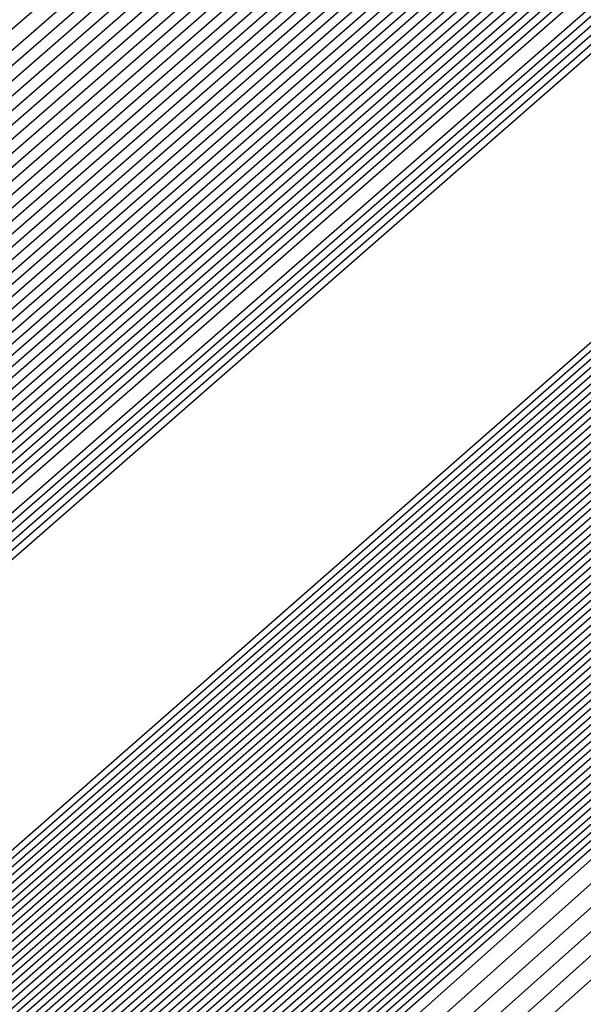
# Model space of a CAD drawing. Extents: x 3249832 to 3255657, y 13789405 to 13793316.
# Tile 879 of 1056: x 3253210.526 to 3253210.5927, y 13791259.3617 to 13791259.4782. Entities that reach past the tile are written whole.
import ezdxf

# ---------------------------------------------------------------- set-up
doc = ezdxf.new("R2010")
doc.units = 0
doc.header["$LTSCALE"] = 100
doc.header["$MEASUREMENT"] = 0
for name, color, linetype in [('GRATIO_03231_CON', 1, 'CONTINUOUS'), ('GRATIO_0323_ICON', 1, 'CONTINUOUS'), ('TARGETS_EAST', 7, 'CONTINUOUS')]:
    doc.layers.add(name, color=color, linetype=linetype)

# ---------------------------------------------------------------- blocks, each defined once
blk = doc.blocks.new('Gratio_032316_contours')
at = {"layer": 'GRATIO_03231_CON', "color": 1, "linetype": 'Continuous', "flags": 128}
for points in [[(3253179.55027, 13791232.39503), (3253186.87441, 13791238.77001), (3253201.4775, 13791251.51898), (3253219.20823, 13791267.00714), (3253234.45763, 13791280.32933), (3253243.00028, 13791287.79153), (3253246.14511, 13791290.5444), (3253246.5846, 13791290.94974), (3253247.02187, 13791291.379), (3253250.20254, 13791294.24212), (3253258.88285, 13791301.95866), (3253274.44262, 13791315.73867), (3253292.7559, 13791331.95413), (3253308.32028, 13791345.76753)], [(3253180.16544, 13791232.93802), (3253187.28488, 13791239.13155), (3253201.72516, 13791251.73678), (3253219.33902, 13791267.12228), (3253234.51314, 13791280.37862), (3253243.01644, 13791287.80647), (3253246.14668, 13791290.54676), (3253246.58389, 13791290.95054), (3253247.01645, 13791291.37639), (3253250.16633, 13791294.21318), (3253258.7639, 13791301.85732), (3253274.17605, 13791315.50724), (3253292.31584, 13791331.56933), (3253307.73285, 13791345.25198)], [(3253180.78061, 13791233.481), (3253187.69534, 13791239.49309), (3253201.97282, 13791251.95458), (3253219.46981, 13791267.23741), (3253234.56866, 13791280.42791), (3253243.03259, 13791287.8214), (3253246.14825, 13791290.54912), (3253246.58317, 13791290.95133), (3253247.01103, 13791291.37378), (3253250.13013, 13791294.18424), (3253258.64495, 13791301.75599), (3253273.90947, 13791315.27582), (3253291.87577, 13791331.18453), (3253307.14542, 13791344.73643)], [(3253181.39578, 13791234.02399), (3253188.1058, 13791239.85463), (3253202.22048, 13791252.17237), (3253219.6006, 13791267.35254), (3253234.62418, 13791280.4772), (3253243.04874, 13791287.83633), (3253246.14982, 13791290.55149), (3253246.58246, 13791290.95213), (3253247.00561, 13791291.37117), (3253250.09393, 13791294.15529), (3253258.526, 13791301.65465), (3253273.6429, 13791315.0444), (3253291.4357, 13791330.79973), (3253306.55799, 13791344.22088)], [(3253182.62612, 13791235.10996), (3253188.92672, 13791240.5777), (3253202.71581, 13791252.60797), (3253219.86218, 13791267.58281), (3253234.73522, 13791280.57579), (3253243.08105, 13791287.8662), (3253246.15297, 13791290.55621), (3253246.58103, 13791290.95372), (3253246.99477, 13791291.36594), (3253250.02153, 13791294.09741), (3253258.2881, 13791301.45198), (3253273.10975, 13791314.58156), (3253290.55557, 13791330.03014), (3253305.38313, 13791343.18978)], [(3253183.24129, 13791235.65295), (3253189.33718, 13791240.93924), (3253202.96347, 13791252.82577), (3253219.99297, 13791267.69794), (3253234.79073, 13791280.62508), (3253243.0972, 13791287.88113), (3253246.15454, 13791290.55858), (3253246.58032, 13791290.95452), (3253246.98935, 13791291.36333), (3253249.98532, 13791294.06847), (3253258.16915, 13791301.35065), (3253272.84317, 13791314.35013), (3253290.11551, 13791329.64534), (3253304.7957, 13791342.67423)], [(3253189.74764, 13791241.30078), (3253203.21113, 13791253.04357), (3253220.12376, 13791267.81308), (3253234.84625, 13791280.67437), (3253243.11336, 13791287.89607), (3253246.15611, 13791290.56094), (3253246.57961, 13791290.95531), (3253246.98393, 13791291.36072), (3253249.94912, 13791294.03953), (3253258.05019, 13791301.24931), (3253272.5766, 13791314.11871), (3253289.67544, 13791329.26055), (3253304.20827, 13791342.15868)], [(3253190.1581, 13791241.66232), (3253203.45879, 13791253.26136), (3253220.25455, 13791267.92821), (3253234.90177, 13791280.72366), (3253243.12951, 13791287.911), (3253246.15768, 13791290.5633), (3253246.57889, 13791290.95611), (3253246.97851, 13791291.35811), (3253249.91292, 13791294.01058), (3253257.93124, 13791301.14798), (3253272.31002, 13791313.88729), (3253289.23538, 13791328.87575), (3253303.62084, 13791341.64313)], [(3253190.97902, 13791242.38539), (3253203.95411, 13791253.69696), (3253220.51613, 13791268.15847), (3253235.01281, 13791280.82224), (3253243.16182, 13791287.94087), (3253246.16082, 13791290.56803), (3253246.57747, 13791290.9577), (3253246.96767, 13791291.35288), (3253249.84051, 13791293.9527), (3253257.69334, 13791300.94531), (3253271.77687, 13791313.42445), (3253288.35525, 13791328.10615), (3253302.44598, 13791340.61203)], [(3253191.38948, 13791242.74693), (3253204.20177, 13791253.91476), (3253220.64692, 13791268.27361), (3253235.06832, 13791280.87154), (3253243.17797, 13791287.9558), (3253246.1624, 13791290.57039), (3253246.57675, 13791290.9585), (3253246.96225, 13791291.35027), (3253249.80431, 13791293.92376), (3253257.57439, 13791300.84397), (3253271.51029, 13791313.19303), (3253287.91518, 13791327.72135), (3253301.85855, 13791340.09648)], [(3253191.79994, 13791243.10847), (3253204.44943, 13791254.13256), (3253220.77772, 13791268.38874), (3253235.12384, 13791280.92083), (3253243.19412, 13791287.97073), (3253246.16397, 13791290.57276), (3253246.57604, 13791290.95929), (3253246.95683, 13791291.34766), (3253249.76811, 13791293.89481), (3253257.45544, 13791300.74264), (3253271.24372, 13791312.9616), (3253287.47511, 13791327.33655), (3253301.27112, 13791339.58093)], [(3253192.2104, 13791243.47001), (3253204.69709, 13791254.35035), (3253220.90851, 13791268.50387), (3253235.17936, 13791280.97012), (3253243.21028, 13791287.98567), (3253246.16554, 13791290.57512), (3253246.57533, 13791290.96009), (3253246.95142, 13791291.34505), (3253249.73191, 13791293.86587), (3253257.33649, 13791300.6413), (3253270.97714, 13791312.73018), (3253287.03505, 13791326.95176), (3253300.68369, 13791339.06538)], [(3253193.03132, 13791244.19308), (3253205.19242, 13791254.78595), (3253221.17009, 13791268.73414), (3253235.29039, 13791281.0687), (3253243.24258, 13791288.01553), (3253246.16868, 13791290.57985), (3253246.5739, 13791290.96168), (3253246.94058, 13791291.33982), (3253249.6595, 13791293.80799), (3253257.09858, 13791300.43863), (3253270.44399, 13791312.26734), (3253286.15492, 13791326.18216), (3253299.50883, 13791338.03428)], [(3253193.44178, 13791244.55462), (3253205.44008, 13791255.00375), (3253221.30088, 13791268.84927), (3253235.34591, 13791281.11799), (3253243.25874, 13791288.03047), (3253246.17025, 13791290.58221), (3253246.57319, 13791290.96248), (3253246.93516, 13791291.33721), (3253249.6233, 13791293.77904), (3253256.97963, 13791300.3373), (3253270.17741, 13791312.03592), (3253285.71485, 13791325.79737), (3253298.92139, 13791337.51873)], [(3253193.85224, 13791244.91616), (3253205.68774, 13791255.22155), (3253221.43167, 13791268.9644), (3253235.40143, 13791281.16728), (3253243.27489, 13791288.0454), (3253246.17182, 13791290.58457), (3253246.57247, 13791290.96327), (3253246.92974, 13791291.3346), (3253249.5871, 13791293.7501), (3253256.86068, 13791300.23596), (3253269.91084, 13791311.8045), (3253285.27479, 13791325.41257), (3253298.33396, 13791337.00318)], [(3253194.2627, 13791245.2777), (3253205.9354, 13791255.43934), (3253221.56246, 13791269.07954), (3253235.45695, 13791281.21658), (3253243.29104, 13791288.06033), (3253246.17339, 13791290.58694), (3253246.57176, 13791290.96407), (3253246.92432, 13791291.33198), (3253249.55089, 13791293.72116), (3253256.74173, 13791300.13463), (3253269.64426, 13791311.57307), (3253284.83472, 13791325.02777), (3253297.74653, 13791336.48763)], [(3253195.08362, 13791246.00077), (3253206.43072, 13791255.87494), (3253221.82404, 13791269.3098), (3253235.56798, 13791281.31516), (3253243.32335, 13791288.0902), (3253246.17654, 13791290.59166), (3253246.57033, 13791290.96566), (3253246.91348, 13791291.32676), (3253249.47849, 13791293.66327), (3253256.50383, 13791299.93196), (3253269.11111, 13791311.11023), (3253283.95459, 13791324.25817), (3253296.57167, 13791335.45653)], [(3253195.49408, 13791246.36231), (3253206.67838, 13791256.09274), (3253221.95483, 13791269.42494), (3253235.6235, 13791281.36445), (3253243.3395, 13791288.10513), (3253246.17811, 13791290.59402), (3253246.56962, 13791290.96646), (3253246.90806, 13791291.32415), (3253249.44229, 13791293.63433), (3253256.38488, 13791299.83062), (3253268.84454, 13791310.87881), (3253283.51452, 13791323.87338), (3253295.98424, 13791334.94098)], [(3253195.90454, 13791246.72385), (3253206.92604, 13791256.31054), (3253222.08562, 13791269.54007), (3253235.67902, 13791281.41374), (3253243.35566, 13791288.12007), (3253246.17968, 13791290.59639), (3253246.56891, 13791290.96725), (3253246.90264, 13791291.32154), (3253249.40609, 13791293.60539), (3253256.26593, 13791299.72929), (3253268.57796, 13791310.64739), (3253283.07446, 13791323.48858), (3253295.39681, 13791334.42543)], [(3253196.31501, 13791247.08539), (3253207.1737, 13791256.52833), (3253222.21641, 13791269.6552), (3253235.73454, 13791281.46303), (3253243.37181, 13791288.135), (3253246.18125, 13791290.59875), (3253246.56819, 13791290.96805), (3253246.89722, 13791291.31892), (3253249.36988, 13791293.57645), (3253256.14697, 13791299.62795), (3253268.31138, 13791310.41597), (3253282.63439, 13791323.10378), (3253294.80938, 13791333.90988)], [(3253197.13593, 13791247.80846), (3253207.66903, 13791256.96393), (3253222.47799, 13791269.88547), (3253235.84557, 13791281.56162), (3253243.40412, 13791288.16487), (3253246.18439, 13791290.60348), (3253246.56677, 13791290.96964), (3253246.88638, 13791291.3137), (3253249.29748, 13791293.51856), (3253255.90907, 13791299.42528), (3253267.77823, 13791309.95312), (3253281.75426, 13791322.33419), (3253293.63452, 13791332.87878)], [(3253197.54639, 13791248.17), (3253207.91669, 13791257.18173), (3253222.60878, 13791270.0006), (3253235.90109, 13791281.61091), (3253243.42027, 13791288.1798), (3253246.18596, 13791290.60584), (3253246.56605, 13791290.97044), (3253246.88096, 13791291.31109), (3253249.26128, 13791293.48962), (3253255.79012, 13791299.32395), (3253267.51166, 13791309.7217), (3253281.31419, 13791321.94939), (3253293.04709, 13791332.36323), (3253299.24948, 13791337.92415)], [(3253197.95685, 13791248.53154), (3253208.16435, 13791257.39953), (3253222.73957, 13791270.11573), (3253235.95661, 13791281.6602), (3253243.43643, 13791288.19473), (3253246.18754, 13791290.6082), (3253246.56534, 13791290.97123), (3253246.87554, 13791291.30847), (3253249.22507, 13791293.46068), (3253255.67117, 13791299.22261), (3253267.24508, 13791309.49028), (3253280.87413, 13791321.56459), (3253292.45966, 13791331.84768), (3253298.58416, 13791337.33876)], [(3253198.36731, 13791248.89308), (3253208.41201, 13791257.61732), (3253222.87037, 13791270.23087), (3253236.01213, 13791281.70949), (3253243.45258, 13791288.20967), (3253246.18911, 13791290.61057), (3253246.56463, 13791290.97203), (3253246.87012, 13791291.30586), (3253249.18887, 13791293.43173), (3253255.55222, 13791299.12128), (3253266.9785, 13791309.25886), (3253280.43407, 13791321.17979), (3253291.87223, 13791331.33213), (3253297.91884, 13791336.75338)], [(3253199.18823, 13791249.61615), (3253208.90733, 13791258.05292), (3253223.13195, 13791270.46113), (3253236.12316, 13791281.80807), (3253243.48489, 13791288.23953), (3253246.19225, 13791290.61529), (3253246.5632, 13791290.97362), (3253246.85928, 13791291.30064), (3253249.11647, 13791293.37385), (3253255.31432, 13791298.91861), (3253266.44535, 13791308.79601), (3253279.55394, 13791320.4102), (3253290.69737, 13791330.30103), (3253296.5882, 13791335.58261)], [(3253199.59869, 13791249.97769), (3253209.15499, 13791258.27072), (3253223.26274, 13791270.57626), (3253236.17868, 13791281.85736), (3253243.50104, 13791288.25447), (3253246.19382, 13791290.61766), (3253246.56249, 13791290.97442), (3253246.85386, 13791291.29803), (3253249.08026, 13791293.34491), (3253255.19536, 13791298.81727), (3253266.17878, 13791308.56459), (3253279.11387, 13791320.0254), (3253290.10994, 13791329.78548), (3253295.92288, 13791334.99723)], [(3253200.00915, 13791250.33923), (3253209.40265, 13791258.48852), (3253223.39353, 13791270.6914), (3253236.2342, 13791281.90666), (3253243.51719, 13791288.2694), (3253246.19539, 13791290.62002), (3253246.56177, 13791290.97521), (3253246.84844, 13791291.29541), (3253249.04406, 13791293.31596), (3253255.07641, 13791298.71594), (3253265.9122, 13791308.33317), (3253278.6738, 13791319.6406), (3253289.52251, 13791329.26993), (3253295.25756, 13791334.41184)], [(3253200.41961, 13791250.70077), (3253209.65031, 13791258.70631), (3253223.52432, 13791270.80653), (3253236.28972, 13791281.95595), (3253243.53335, 13791288.28434), (3253246.19696, 13791290.62238), (3253246.56106, 13791290.97601), (3253246.84302, 13791291.2928), (3253249.00786, 13791293.28702), (3253254.95746, 13791298.6146), (3253265.64563, 13791308.10175), (3253278.23374, 13791319.25581), (3253288.93508, 13791328.75438), (3253294.59224, 13791333.82646)], [(3253201.24053, 13791251.42384), (3253210.14563, 13791259.14191), (3253223.7859, 13791271.0368), (3253236.40075, 13791282.05453), (3253243.56565, 13791288.3142), (3253246.20011, 13791290.62711), (3253246.55963, 13791290.9776), (3253246.83219, 13791291.28758), (3253248.93546, 13791293.22914), (3253254.71956, 13791298.41193), (3253265.11248, 13791307.63891), (3253277.35361, 13791318.48621), (3253287.76022, 13791327.72328), (3253293.2616, 13791332.65569)], [(3253201.65099, 13791251.78538), (3253210.3933, 13791259.35971), (3253223.91669, 13791271.15193), (3253236.45627, 13791282.10382), (3253243.58181, 13791288.32914), (3253246.20168, 13791290.62947), (3253246.55892, 13791290.9784), (3253246.82677, 13791291.28496), (3253248.89925, 13791293.20019), (3253254.60061, 13791298.3106), (3253264.8459, 13791307.40749), (3253276.91354, 13791318.10141), (3253287.17279, 13791327.20773)], [(3253215.27891, 13791264.12388), (3253208.32754, 13791257.89481), (3253202.31158, 13791252.48555), (3253202.06145, 13791252.14692), (3253210.64096, 13791259.57751), (3253224.04748, 13791271.26706)]]:
    blk.add_lwpolyline(points, dxfattribs=at)
at = {"layer": 'GRATIO_03231_CON', "color": 5, "linetype": 'Continuous', "flags": 128}
for points in [[(3253178.31993, 13791231.30905), (3253186.05349, 13791238.04694), (3253200.98218, 13791251.08338), (3253218.94665, 13791266.77688), (3253234.34659, 13791280.23075), (3253242.96798, 13791287.76167), (3253246.14197, 13791290.53967), (3253246.58603, 13791290.94815), (3253247.02107, 13791291.37394), (3253250.18182, 13791294.2177), (3253258.80647, 13791301.88356), (3253274.26937, 13791315.56557), (3253292.48955, 13791331.61762), (3253308.02221, 13791345.18354)], [(3253177.70476, 13791230.76607), (3253185.64303, 13791237.6854), (3253200.73452, 13791250.86558), (3253218.81586, 13791266.66175), (3253234.29107, 13791280.18146), (3253242.95182, 13791287.74673), (3253246.1404, 13791290.53731), (3253246.58674, 13791290.94735), (3253247.01436, 13791291.36584), (3253250.12102, 13791294.16091), (3253258.59804, 13791301.69555), (3253273.79626, 13791315.14336), (3253291.70456, 13791330.92064), (3253306.97134, 13791344.25434)], [(3253177.08958, 13791230.22308), (3253185.23257, 13791237.32386), (3253200.48686, 13791250.64779), (3253218.68507, 13791266.54661), (3253234.23556, 13791280.13216), (3253242.93567, 13791287.7318), (3253246.13883, 13791290.53495), (3253246.58745, 13791290.94656), (3253247.00766, 13791291.35773), (3253250.06022, 13791294.10413), (3253258.38961, 13791301.50754), (3253273.32314, 13791314.72115), (3253290.91956, 13791330.22366), (3253305.92046, 13791343.32515)], [(3253176.47441, 13791229.68009), (3253184.82211, 13791236.96232), (3253200.23919, 13791250.42999), (3253218.55428, 13791266.43148), (3253234.18004, 13791280.08287), (3253242.91952, 13791287.71687), (3253246.13725, 13791290.53258), (3253246.58817, 13791290.94576), (3253247.00095, 13791291.34963), (3253249.99942, 13791294.04734), (3253258.18118, 13791301.31953), (3253272.85003, 13791314.29894), (3253290.13456, 13791329.52668), (3253304.86958, 13791342.39595)], [(3253175.24407, 13791228.59412), (3253184.00119, 13791236.23925), (3253199.74387, 13791249.99439), (3253218.2927, 13791266.20121), (3253234.069, 13791279.98429), (3253242.88721, 13791287.687), (3253246.13411, 13791290.52786), (3253246.58959, 13791290.94417), (3253246.98754, 13791291.33342), (3253249.87782, 13791293.93376), (3253257.76432, 13791300.94351), (3253271.9038, 13791313.45451), (3253288.56457, 13791328.13272), (3253302.76783, 13791340.53756)], [(3253196.57706, 13791247.03615), (3253203.47105, 13791253.1938), (3253218.75951, 13791266.60126), (3253234.06971, 13791279.98413), (3253242.88772, 13791287.68662), (3253246.13462, 13791290.52731), (3253246.59031, 13791290.94338), (3253246.98083, 13791291.32532), (3253249.81702, 13791293.87697), (3253257.55589, 13791300.7555), (3253271.43068, 13791313.0323), (3253287.77957, 13791327.43574), (3253301.71695, 13791339.60837)], [(3253196.71057, 13791247.15254), (3253203.58621, 13791253.29381), (3253218.83398, 13791266.66558), (3253234.10345, 13791280.01283), (3253242.89801, 13791287.6948), (3253246.13636, 13791290.52784), (3253246.59102, 13791290.94258), (3253246.97413, 13791291.31721), (3253249.75622, 13791293.82018), (3253257.34746, 13791300.56749), (3253270.95757, 13791312.61009), (3253286.99457, 13791326.73875), (3253300.66608, 13791338.67918)], [(3253196.84408, 13791247.26894), (3253203.70137, 13791253.39382), (3253218.90845, 13791266.7299), (3253234.13718, 13791280.04153), (3253242.9083, 13791287.70297), (3253246.13809, 13791290.52836), (3253246.59174, 13791290.94178), (3253246.96742, 13791291.30911), (3253249.69542, 13791293.76339), (3253257.13903, 13791300.37948), (3253270.48445, 13791312.18788), (3253286.20957, 13791326.04177), (3253299.6152, 13791337.74998)], [(3253197.11109, 13791247.50174), (3253203.93169, 13791253.59384), (3253219.0574, 13791266.85855), (3253234.20465, 13791280.09892), (3253242.92888, 13791287.71932), (3253246.14156, 13791290.52941), (3253246.59316, 13791290.94019), (3253246.95401, 13791291.2929), (3253249.57383, 13791293.64981), (3253256.72217, 13791300.00346), (3253269.53822, 13791311.34346), (3253284.63958, 13791324.64781), (3253297.51345, 13791335.89159)], [(3253197.2446, 13791247.61813), (3253204.04685, 13791253.69384), (3253219.13187, 13791266.92287), (3253234.23839, 13791280.12762), (3253242.93918, 13791287.72749), (3253246.1433, 13791290.52994), (3253246.59388, 13791290.9394), (3253246.9473, 13791291.28479), (3253249.51303, 13791293.59302), (3253256.51374, 13791299.81545), (3253269.06511, 13791310.92125), (3253283.85458, 13791323.95083), (3253296.46257, 13791334.9624)], [(3253197.37811, 13791247.73453), (3253204.16201, 13791253.79385), (3253219.20635, 13791266.98719), (3253234.27212, 13791280.15631), (3253242.94947, 13791287.73567), (3253246.14503, 13791290.53046), (3253246.59459, 13791290.9386), (3253246.9406, 13791291.27669), (3253249.45223, 13791293.53623), (3253256.30531, 13791299.62744), (3253268.59199, 13791310.49904), (3253283.06958, 13791323.25385), (3253295.41169, 13791334.0332)], [(3253197.51162, 13791247.85093), (3253204.27717, 13791253.89386), (3253219.28082, 13791267.05151), (3253234.30586, 13791280.18501), (3253242.95976, 13791287.74384), (3253246.14676, 13791290.53099), (3253246.5953, 13791290.9378), (3253246.93389, 13791291.26859), (3253249.39143, 13791293.47944), (3253256.09688, 13791299.43942), (3253268.11888, 13791310.07683), (3253282.28459, 13791322.55687), (3253294.36082, 13791333.10401)], [(3253197.77863, 13791248.08372), (3253204.50749, 13791254.09388), (3253219.42977, 13791267.18016), (3253234.37333, 13791280.2424), (3253242.98034, 13791287.76019), (3253246.15023, 13791290.53204), (3253246.59673, 13791290.93621), (3253246.92048, 13791291.25238), (3253249.26983, 13791293.36586), (3253255.68002, 13791299.0634), (3253267.17265, 13791309.2324), (3253280.71459, 13791321.16291), (3253292.25906, 13791331.24562), (3253298.86322, 13791336.86351)], [(3253197.91214, 13791248.20012), (3253204.62265, 13791254.19388), (3253219.50424, 13791267.24448), (3253234.40706, 13791280.2711), (3253242.99064, 13791287.76837), (3253246.15197, 13791290.53257), (3253246.59744, 13791290.93542), (3253246.91378, 13791291.24427), (3253249.20903, 13791293.30907), (3253255.47159, 13791298.87539), (3253266.69953, 13791308.81019), (3253279.9296, 13791320.46593), (3253291.20819, 13791330.31643), (3253297.66843, 13791335.81202)], [(3253198.04565, 13791248.31651), (3253204.73781, 13791254.29389), (3253219.57872, 13791267.3088), (3253234.4408, 13791280.2998), (3253243.00093, 13791287.77654), (3253246.1537, 13791290.53309), (3253246.59816, 13791290.93462), (3253246.90707, 13791291.23617), (3253249.14823, 13791293.25228), (3253255.26316, 13791298.68738), (3253266.22642, 13791308.38798), (3253279.1446, 13791319.76895), (3253290.15731, 13791329.38723), (3253296.47364, 13791334.76054)], [(3253198.17916, 13791248.43291), (3253204.85297, 13791254.3939), (3253219.65319, 13791267.37312), (3253234.47453, 13791280.32849), (3253243.01122, 13791287.78471), (3253246.15544, 13791290.53362), (3253246.59887, 13791290.93382), (3253246.90036, 13791291.22806), (3253249.08743, 13791293.19549), (3253255.05473, 13791298.49937), (3253265.7533, 13791307.96577), (3253278.3596, 13791319.07197), (3253289.10643, 13791328.45804), (3253295.27885, 13791333.70905)], [(3253198.44617, 13791248.6657), (3253205.08329, 13791254.59392), (3253219.80214, 13791267.50177), (3253234.542, 13791280.38589), (3253243.0318, 13791287.80106), (3253246.15891, 13791290.53467), (3253246.6003, 13791290.93223), (3253246.88695, 13791291.21186), (3253248.96583, 13791293.08191), (3253254.63787, 13791298.12335), (3253264.80707, 13791307.12135), (3253276.7896, 13791317.678), (3253287.00468, 13791326.59965), (3253292.88927, 13791331.60608), (3253295.95133, 13791334.07094)], [(3253198.57968, 13791248.7821), (3253205.19845, 13791254.69392), (3253219.87661, 13791267.56609), (3253234.57574, 13791280.41459), (3253243.04209, 13791287.80924), (3253246.16064, 13791290.53519), (3253246.60101, 13791290.93144), (3253246.88025, 13791291.20375), (3253248.90503, 13791293.02512), (3253254.42944, 13791297.93534), (3253264.33396, 13791306.69914), (3253276.00461, 13791316.98102), (3253285.9538, 13791325.67045), (3253291.69448, 13791330.55459), (3253294.7416, 13791333.01142)], [(3253198.71319, 13791248.8985), (3253205.31361, 13791254.79393), (3253219.95108, 13791267.63041), (3253234.60947, 13791280.44328), (3253243.05239, 13791287.81741), (3253246.16237, 13791290.53572), (3253246.60172, 13791290.93064), (3253246.87354, 13791291.19565), (3253248.84423, 13791292.96834), (3253254.22101, 13791297.74733), (3253263.86084, 13791306.27693), (3253275.21961, 13791316.28404), (3253284.90293, 13791324.74126), (3253290.49969, 13791329.50311), (3253293.53187, 13791331.9519)], [(3253198.8467, 13791249.0149), (3253205.42877, 13791254.89394), (3253220.02556, 13791267.69473), (3253234.64321, 13791280.47198), (3253243.06268, 13791287.82558), (3253246.16411, 13791290.53624), (3253246.60244, 13791290.92984), (3253246.86684, 13791291.18754), (3253248.78343, 13791292.91155), (3253254.01258, 13791297.55932), (3253263.38773, 13791305.85472), (3253274.43461, 13791315.58706), (3253283.85205, 13791323.81207), (3253289.3049, 13791328.45162), (3253292.32214, 13791330.89237), (3253295.39879, 13791333.38715)], [(3253199.11371, 13791249.24769), (3253205.65909, 13791255.09396), (3253220.17451, 13791267.82338), (3253234.71068, 13791280.52937), (3253243.08326, 13791287.84193), (3253246.16758, 13791290.53729), (3253246.60386, 13791290.92825), (3253246.85342, 13791291.17133), (3253248.66183, 13791292.79797), (3253253.59572, 13791297.1833), (3253262.4415, 13791305.01029), (3253272.86462, 13791314.1931), (3253281.7503, 13791321.95368), (3253286.91532, 13791326.34865), (3253289.90268, 13791328.77333), (3253293.18693, 13791331.45768)], [(3253199.24722, 13791249.36409), (3253205.77425, 13791255.19397), (3253220.24898, 13791267.8877), (3253234.74441, 13791280.55807), (3253243.09355, 13791287.85011), (3253246.16931, 13791290.53782), (3253246.60458, 13791290.92746), (3253246.84672, 13791291.16323), (3253248.60103, 13791292.74118), (3253253.38729, 13791296.99529), (3253261.96839, 13791304.58808), (3253272.07962, 13791313.49612), (3253280.69942, 13791321.02448), (3253285.72053, 13791325.29717), (3253288.69295, 13791327.71381), (3253292.081, 13791330.49295), (3253297.61917, 13791335.1971)], [(3253199.38073, 13791249.48048), (3253205.88941, 13791255.29397), (3253220.32345, 13791267.95202), (3253234.77815, 13791280.58677), (3253243.10385, 13791287.85828), (3253246.17105, 13791290.53834), (3253246.60529, 13791290.92666), (3253246.84001, 13791291.15513), (3253248.54023, 13791292.68439), (3253253.17886, 13791296.80728), (3253261.49527, 13791304.16587), (3253271.29462, 13791312.79914), (3253279.64854, 13791320.09529), (3253284.52574, 13791324.24568), (3253287.48322, 13791326.65429), (3253290.97507, 13791329.52822), (3253296.71525, 13791334.41022)], [(3253199.51424, 13791249.59688), (3253206.00457, 13791255.39398), (3253220.39793, 13791268.01634), (3253234.81188, 13791280.61546), (3253243.11414, 13791287.86646), (3253246.17278, 13791290.53887), (3253246.606, 13791290.92586), (3253246.83331, 13791291.14702), (3253248.47943, 13791292.6276), (3253252.97044, 13791296.61927), (3253261.02215, 13791303.74366), (3253270.50962, 13791312.10216), (3253278.59767, 13791319.16609), (3253283.33095, 13791323.1942), (3253286.27349, 13791325.59476), (3253289.86914, 13791328.56348), (3253295.81132, 13791333.62334)], [(3253199.78125, 13791249.82967), (3253206.23489, 13791255.594), (3253220.54687, 13791268.14499), (3253234.87935, 13791280.67286), (3253243.13472, 13791287.8828), (3253246.17625, 13791290.53992), (3253246.60743, 13791290.92427), (3253246.8199, 13791291.13081), (3253248.35784, 13791292.51402), (3253252.55358, 13791296.24325), (3253260.07593, 13791302.89924), (3253268.93963, 13791310.70819), (3253276.49591, 13791317.3077), (3253280.94137, 13791321.09123), (3253283.85403, 13791323.47572), (3253287.65728, 13791326.63402), (3253294.00347, 13791332.04958)], [(3253199.91476, 13791249.94607), (3253206.35005, 13791255.69401), (3253220.62135, 13791268.20931), (3253234.91309, 13791280.70156), (3253243.14501, 13791287.89098), (3253246.17798, 13791290.54045), (3253246.60814, 13791290.92348), (3253246.81319, 13791291.12271), (3253248.29704, 13791292.45723), (3253252.34515, 13791296.05524), (3253259.60281, 13791302.47703), (3253268.15463, 13791310.01121), (3253275.44504, 13791316.37851), (3253279.74658, 13791320.03974), (3253282.6443, 13791322.4162), (3253286.55135, 13791325.66929), (3253293.09954, 13791331.2627), (3253300.79521, 13791337.86923)], [(3253200.04827, 13791250.06247), (3253206.46521, 13791255.79401), (3253220.69582, 13791268.27363), (3253234.94682, 13791280.73025), (3253243.15531, 13791287.89915), (3253246.17972, 13791290.54097), (3253246.60886, 13791290.92268), (3253246.80649, 13791291.1146), (3253248.23624, 13791292.40044), (3253252.13672, 13791295.86723), (3253259.1297, 13791302.05482), (3253267.36963, 13791309.31423), (3253274.39416, 13791315.44932), (3253278.55179, 13791318.98826), (3253281.43456, 13791321.35667), (3253285.44542, 13791324.70455), (3253292.19561, 13791330.47582), (3253300.12972, 13791337.29016)], [(3253200.18178, 13791250.17887), (3253206.58037, 13791255.89402), (3253220.77029, 13791268.33795), (3253234.98056, 13791280.75895), (3253243.1656, 13791287.90733), (3253246.18145, 13791290.5415), (3253246.60957, 13791290.92188), (3253246.79978, 13791291.1065), (3253248.17544, 13791292.34365), (3253251.92829, 13791295.67922), (3253258.65658, 13791301.63261), (3253266.58464, 13791308.61725), (3253273.34328, 13791314.52012), (3253277.357, 13791317.93677), (3253280.22483, 13791320.29715), (3253284.33949, 13791323.73982), (3253291.29169, 13791329.68894), (3253299.46423, 13791336.71108)], [(3253200.44879, 13791250.41166), (3253206.81069, 13791256.09404), (3253220.91924, 13791268.4666), (3253235.04803, 13791280.81634), (3253243.18618, 13791287.92368), (3253246.18492, 13791290.54255), (3253246.611, 13791290.92029), (3253246.78637, 13791291.09029), (3253248.05384, 13791292.23007), (3253251.51143, 13791295.3032), (3253257.71035, 13791300.78818), (3253265.01464, 13791307.22329), (3253271.24153, 13791312.66173), (3253274.96742, 13791315.8338), (3253277.80537, 13791318.17811), (3253282.12763, 13791321.81036), (3253289.48383, 13791328.11518), (3253298.13324, 13791335.55292)], [(3253200.5823, 13791250.52806), (3253206.92586, 13791256.19405), (3253220.99372, 13791268.53092), (3253235.08176, 13791280.84504), (3253243.19647, 13791287.93185), (3253246.18666, 13791290.54307), (3253246.61171, 13791290.9195), (3253246.77966, 13791291.08219), (3253247.99304, 13791292.17328), (3253251.303, 13791295.11519), (3253257.23724, 13791300.36597), (3253264.22964, 13791306.52631), (3253270.19065, 13791311.73254), (3253273.77263, 13791314.78231), (3253276.59564, 13791317.11859), (3253281.0217, 13791320.84562), (3253288.57991, 13791327.3283), (3253297.46775, 13791334.97385)], [(3253200.71581, 13791250.64445), (3253207.04102, 13791256.29406), (3253221.06819, 13791268.59524), (3253235.1155, 13791280.87374), (3253243.20676, 13791287.94002), (3253246.18839, 13791290.5436), (3253246.61242, 13791290.9187), (3253246.77296, 13791291.07408), (3253247.93224, 13791292.11649), (3253251.09457, 13791294.92718), (3253256.76412, 13791299.94376), (3253263.44465, 13791305.82933), (3253269.13978, 13791310.80334), (3253272.57784, 13791313.73083), (3253275.38591, 13791316.05906), (3253279.91577, 13791319.88089), (3253287.67598, 13791326.54142), (3253296.80226, 13791334.39477)], [(3253200.84932, 13791250.76085), (3253207.15618, 13791256.39406), (3253221.14266, 13791268.65956), (3253235.14923, 13791280.90243), (3253243.21706, 13791287.9482), (3253246.19012, 13791290.54412), (3253246.61314, 13791290.9179), (3253246.76625, 13791291.06598), (3253247.87144, 13791292.0597), (3253250.88614, 13791294.73917), (3253256.29101, 13791299.52155), (3253262.65965, 13791305.13235), (3253268.0889, 13791309.87415), (3253271.38305, 13791312.67934), (3253274.17618, 13791314.99954), (3253278.80984, 13791318.91616), (3253286.77206, 13791325.75454), (3253296.13677, 13791333.81569)], [(3253201.11633, 13791250.99365), (3253207.3865, 13791256.59408), (3253221.29161, 13791268.78821), (3253235.2167, 13791280.95983), (3253243.23764, 13791287.96455), (3253246.19359, 13791290.54517), (3253246.61456, 13791290.91631), (3253246.75284, 13791291.04977), (3253247.74984, 13791291.94612), (3253250.46928, 13791294.36315), (3253255.34478, 13791298.67713), (3253261.08965, 13791303.73839), (3253265.98715, 13791308.01576), (3253268.99347, 13791310.57637), (3253271.75672, 13791312.8805), (3253276.59798, 13791316.9867), (3253284.9642, 13791324.18078), (3253294.80578, 13791332.65754)], [(3253201.24984, 13791251.11004), (3253207.50166, 13791256.69409), (3253221.36608, 13791268.85253), (3253235.25044, 13791280.98852), (3253243.24793, 13791287.97272), (3253246.19533, 13791290.5457), (3253246.61528, 13791290.91552), (3253246.74613, 13791291.04167), (3253247.68904, 13791291.88933), (3253250.26085, 13791294.17514), (3253254.87166, 13791298.25492), (3253260.30466, 13791303.04141), (3253264.93627, 13791307.08657), (3253267.79868, 13791309.52489), (3253270.54699, 13791311.82097), (3253275.49205, 13791316.02196), (3253284.06028, 13791323.3939), (3253294.14029, 13791332.07846)], [(3253201.38335, 13791251.22644), (3253207.61682, 13791256.7941), (3253221.44056, 13791268.91685), (3253235.28417, 13791281.01722), (3253243.25822, 13791287.9809), (3253246.19706, 13791290.54622), (3253246.61599, 13791290.91472), (3253246.73943, 13791291.03356), (3253247.62824, 13791291.83254), (3253250.05242, 13791293.98713), (3253254.39855, 13791297.83271), (3253259.51966, 13791302.34443), (3253263.88539, 13791306.15737), (3253266.60389, 13791308.4734), (3253269.33726, 13791310.76145), (3253274.38613, 13791315.05723), (3253283.15635, 13791322.60702), (3253293.4748, 13791331.49938)], [(3253201.51686, 13791251.34284), (3253207.73198, 13791256.8941), (3253221.51503, 13791268.98117), (3253235.31791, 13791281.04592), (3253243.26852, 13791287.98907), (3253246.1988, 13791290.54675), (3253246.6167, 13791290.91393), (3253246.73272, 13791291.02546), (3253247.56744, 13791291.77576), (3253249.84399, 13791293.79912), (3253253.92543, 13791297.41049), (3253258.73466, 13791301.64744), (3253262.83452, 13791305.22818), (3253265.4091, 13791307.42192), (3253268.12753, 13791309.70193), (3253273.2802, 13791314.0925), (3253282.25242, 13791321.82014), (3253292.80931, 13791330.9203), (3253301.81088, 13791338.63068)], [(3253201.78387, 13791251.57563), (3253207.9623, 13791257.09412), (3253221.66398, 13791269.10982), (3253235.38538, 13791281.10331), (3253243.2891, 13791288.00542), (3253246.20227, 13791290.5478), (3253246.61813, 13791290.91233), (3253246.71931, 13791291.00925), (3253247.44584, 13791291.66218), (3253249.42713, 13791293.4231), (3253252.9792, 13791296.56607), (3253257.16467, 13791300.25348), (3253260.73276, 13791303.36979), (3253263.01952, 13791305.31895), (3253265.70807, 13791307.58288), (3253271.06834, 13791312.16303), (3253280.44457, 13791320.24638), (3253291.47832, 13791329.76215), (3253300.88547, 13791337.82513)], [(3253201.91738, 13791251.69203), (3253208.07746, 13791257.19413), (3253221.73845, 13791269.17414), (3253235.41911, 13791281.13201), (3253243.29939, 13791288.01359), (3253246.204, 13791290.54832), (3253246.61884, 13791290.91154), (3253246.71261, 13791291.00114), (3253247.38504, 13791291.60539), (3253249.2187, 13791293.23509), (3253252.50609, 13791296.14386), (3253256.37967, 13791299.5565), (3253259.68189, 13791302.44059), (3253261.82473, 13791304.26746), (3253264.49834, 13791306.52336), (3253269.96241, 13791311.1983), (3253279.54064, 13791319.4595), (3253290.81283, 13791329.18307), (3253300.42277, 13791337.42236)], [(3253202.05089, 13791251.80842), (3253208.19262, 13791257.29414), (3253221.81293, 13791269.23846), (3253235.45285, 13791281.16071), (3253243.30968, 13791288.02177), (3253246.20573, 13791290.54885), (3253246.61956, 13791290.91074), (3253246.7059, 13791290.99304), (3253247.32424, 13791291.5486), (3253249.01027, 13791293.04708), (3253252.03297, 13791295.72165), (3253255.59467, 13791298.85952), (3253258.63101, 13791301.5114), (3253260.62994, 13791303.21597), (3253263.28861, 13791305.46384), (3253268.85648, 13791310.23357), (3253278.63672, 13791318.67262), (3253290.14734, 13791328.60399), (3253299.96006, 13791337.01958)], [(3253222.18973, 13791268.9562), (3253208.47101, 13791257.20698), (3253202.18439, 13791251.92482), (3253202.18439, 13791251.92482), (3253208.30778, 13791257.39414), (3253221.8874, 13791269.30278)], [(3253222.33685, 13791269.08692), (3253208.70035, 13791257.40813), (3253202.45141, 13791252.15761), (3253202.45141, 13791252.15761), (3253208.5381, 13791257.59416), (3253222.03635, 13791269.43142)], [(3253222.41042, 13791269.15229), (3253208.81502, 13791257.50869), (3253202.58492, 13791252.27401), (3253202.58492, 13791252.27401), (3253208.65326, 13791257.69417), (3253222.11082, 13791269.49575)], [(3253222.48398, 13791269.21765), (3253208.92969, 13791257.60926), (3253202.71843, 13791252.39041), (3253202.71843, 13791252.39041), (3253208.76842, 13791257.79418), (3253222.18529, 13791269.56007)], [(3253222.55754, 13791269.28301), (3253209.04436, 13791257.70983), (3253202.85194, 13791252.50681), (3253202.85193, 13791252.50681), (3253208.88358, 13791257.89419), (3253222.25977, 13791269.62439)], [(3253222.70467, 13791269.41374), (3253209.2737, 13791257.91097), (3253203.11895, 13791252.7396), (3253203.11895, 13791252.7396), (3253209.1139, 13791258.0942), (3253222.40871, 13791269.75304)], [(3253222.77823, 13791269.4791), (3253209.38837, 13791258.01154), (3253203.25246, 13791252.856), (3253203.25246, 13791252.856), (3253209.22906, 13791258.19421), (3253222.48319, 13791269.81736)], [(3253222.8518, 13791269.54447), (3253209.50304, 13791258.11211), (3253203.38597, 13791252.97239), (3253203.38597, 13791252.97239), (3253209.34422, 13791258.29422), (3253222.55766, 13791269.88168)], [(3253222.92536, 13791269.60983), (3253209.61771, 13791258.21268), (3253203.51947, 13791253.08879), (3253203.51947, 13791253.08879), (3253209.45938, 13791258.39423), (3253222.63214, 13791269.946)], [(3253294.55593, 13791331.78482), (3253282.65133, 13791321.30274), (3253268.6032, 13791309.01445), (3253256.6338, 13791298.60027), (3253249.91373, 13791292.81609), (3253247.40711, 13791290.71997), (3253247.02638, 13791290.44557), (3253246.62867, 13791290.09727), (3253243.8498, 13791287.66252), (3253236.27025, 13791281.09954), (3253223.07249, 13791269.74056), (3253209.84706, 13791258.41382), (3253203.78649, 13791253.32159), (3253203.78649, 13791253.32159), (3253209.68971, 13791258.59423), (3253222.78114, 13791270.07458), (3253235.89161, 13791281.53353), (3253243.79641, 13791288.43297), (3253249.04881, 13791292.99861), (3253256.14655, 13791299.14707), (3253268.13516, 13791309.52901), (3253282.25127, 13791321.73092), (3253294.2793, 13791332.07331)], [(3253294.30341, 13791331.56698), (3253282.46184, 13791321.1404), (3253268.48808, 13791308.91717), (3253256.58203, 13791298.55815), (3253249.89752, 13791292.80461), (3253247.40414, 13791290.71961), (3253247.02543, 13791290.44664), (3253246.629, 13791290.09938), (3253243.85878, 13791287.67218), (3253236.30279, 13791281.1296), (3253223.14605, 13791269.80592), (3253209.96173, 13791258.51439), (3253203.92, 13791253.43798), (3253203.92, 13791253.43798), (3253209.80487, 13791258.69424), (3253222.85565, 13791270.13885), (3253235.92547, 13791281.56208), (3253243.80512, 13791288.43921), (3253249.03601, 13791292.98573), (3253256.09723, 13791299.1022), (3253268.02248, 13791309.42905), (3253282.06389, 13791321.56632), (3253294.02824, 13791331.85395)], [(3253294.05089, 13791331.34915), (3253282.27235, 13791320.97806), (3253268.37296, 13791308.8199), (3253256.53026, 13791298.51602), (3253249.8813, 13791292.79314), (3253247.40117, 13791290.71925), (3253247.02448, 13791290.44772), (3253246.62933, 13791290.10149), (3253243.86776, 13791287.68184), (3253236.33533, 13791281.15966), (3253223.21961, 13791269.87129), (3253210.0764, 13791258.61496), (3253204.05351, 13791253.55438), (3253204.05351, 13791253.55438), (3253209.92004, 13791258.79424), (3253222.93017, 13791270.20313), (3253235.95934, 13791281.59062), (3253243.81382, 13791288.44544), (3253249.02321, 13791292.97286), (3253256.04791, 13791299.05733), (3253267.90979, 13791309.32909), (3253281.87651, 13791321.40172), (3253293.77719, 13791331.63458)], [(3253293.79837, 13791331.13131), (3253282.08285, 13791320.81572), (3253268.25784, 13791308.72262), (3253256.47849, 13791298.4739), (3253249.86508, 13791292.78166), (3253247.39821, 13791290.71889), (3253247.02354, 13791290.4488), (3253246.62966, 13791290.1036), (3253243.87675, 13791287.6915), (3253236.36787, 13791281.18972), (3253223.29318, 13791269.93665), (3253210.19107, 13791258.71553), (3253204.18702, 13791253.67078), (3253204.18701, 13791253.67078), (3253210.0352, 13791258.89424), (3253223.00468, 13791270.26741), (3253235.9932, 13791281.61917), (3253243.82253, 13791288.45167), (3253249.01041, 13791292.95999), (3253255.9986, 13791299.01245), (3253267.79711, 13791309.22914), (3253281.68913, 13791321.23712), (3253293.52613, 13791331.41522)], [(3253281.70387, 13791320.49104), (3253268.02759, 13791308.52807), (3253256.37495, 13791298.38965), (3253249.83265, 13791292.75871), (3253247.39227, 13791290.71816), (3253247.02165, 13791290.45095), (3253246.63032, 13791290.10782), (3253243.89471, 13791287.71083), (3253236.43295, 13791281.24983), (3253223.4403, 13791270.06738), (3253210.42041, 13791258.91666), (3253204.45403, 13791253.90357), (3253204.45403, 13791253.90357), (3253210.2655, 13791259.09429), (3253223.15342, 13791270.39627), (3253236.05998, 13791281.67732), (3253243.49467, 13791288.16911), (3253246.23629, 13791290.55891), (3253246.63094, 13791290.89792), (3253246.97688, 13791291.19282), (3253249.38096, 13791293.27243), (3253255.90221, 13791298.92109), (3253267.57241, 13791309.02875), (3253281.31446, 13791320.90786)], [(3253281.51437, 13791320.3287), (3253267.91246, 13791308.4308), (3253256.32319, 13791298.34753), (3253249.81643, 13791292.74723), (3253247.38931, 13791290.7178), (3253247.0207, 13791290.45203), (3253246.63065, 13791290.10993), (3253243.90369, 13791287.72049), (3253236.4655, 13791281.27989), (3253223.51387, 13791270.13274), (3253210.53508, 13791259.01723), (3253204.58754, 13791254.01997), (3253204.58754, 13791254.01997), (3253210.38066, 13791259.1943), (3253223.22789, 13791270.4606), (3253236.0937, 13791281.70603), (3253243.50493, 13791288.17732), (3253246.23793, 13791290.55953), (3253246.63143, 13791290.89735), (3253246.97568, 13791291.19044), (3253249.36691, 13791293.25849), (3253255.85289, 13791298.87622), (3253267.45972, 13791308.92879), (3253281.12708, 13791320.74326)], [(3253281.32488, 13791320.16636), (3253267.79734, 13791308.33352), (3253256.27142, 13791298.30541), (3253249.80022, 13791292.73576), (3253247.38634, 13791290.71744), (3253247.01976, 13791290.4531), (3253246.63098, 13791290.11204), (3253243.91267, 13791287.73015), (3253236.49804, 13791281.30995), (3253223.58743, 13791270.1981), (3253210.64975, 13791259.1178), (3253204.72105, 13791254.13636), (3253204.72105, 13791254.13637), (3253210.49582, 13791259.2943), (3253223.30236, 13791270.52492), (3253236.12742, 13791281.73474), (3253243.51518, 13791288.18552), (3253246.23956, 13791290.56015), (3253246.63193, 13791290.89678), (3253246.97448, 13791291.18805), (3253249.35287, 13791293.24455), (3253255.80356, 13791298.83135), (3253267.34704, 13791308.82884), (3253280.9397, 13791320.57865)], [(3253281.13539, 13791320.00402), (3253267.68222, 13791308.23625), (3253256.21965, 13791298.26328), (3253249.784, 13791292.72428), (3253247.38337, 13791290.71708), (3253247.01881, 13791290.45418), (3253246.63131, 13791290.11416), (3253243.92165, 13791287.73981), (3253236.53058, 13791281.34001), (3253223.66099, 13791270.26347), (3253210.76442, 13791259.21837), (3253204.85455, 13791254.25276), (3253204.85455, 13791254.25276), (3253210.61098, 13791259.39431), (3253223.37683, 13791270.58925), (3253236.16114, 13791281.76345), (3253243.52543, 13791288.19373), (3253246.2412, 13791290.56077), (3253246.63242, 13791290.89621), (3253246.97329, 13791291.18567), (3253249.33882, 13791293.23061), (3253255.75424, 13791298.78648), (3253267.23435, 13791308.72888), (3253280.75231, 13791320.41405)], [(3253267.45197, 13791308.0417), (3253256.11611, 13791298.17904), (3253249.75157, 13791292.70133), (3253247.37744, 13791290.71635), (3253247.01692, 13791290.45633), (3253246.63197, 13791290.11838), (3253243.93961, 13791287.75913), (3253236.59567, 13791281.40012), (3253223.80812, 13791270.3942), (3253210.99376, 13791259.41951), (3253205.12157, 13791254.48556), (3253205.12157, 13791254.48556), (3253210.84129, 13791259.59433), (3253223.52577, 13791270.7179), (3253236.22858, 13791281.82086), (3253243.54593, 13791288.21014), (3253246.24446, 13791290.562), (3253246.6334, 13791290.89508), (3253246.97089, 13791291.1809), (3253249.31072, 13791293.20273), (3253255.65559, 13791298.69674), (3253267.00898, 13791308.52897)], [(3253267.33685, 13791307.94442), (3253256.06434, 13791298.13691), (3253249.73535, 13791292.68985), (3253247.37447, 13791290.71599), (3253247.01598, 13791290.45741), (3253246.6323, 13791290.12049), (3253243.9486, 13791287.76879), (3253236.62821, 13791281.43018), (3253223.88168, 13791270.45956), (3253211.10843, 13791259.52008), (3253205.25508, 13791254.60195), (3253205.25508, 13791254.60195), (3253210.95645, 13791259.69434), (3253223.60023, 13791270.78223), (3253236.2623, 13791281.84957), (3253243.55619, 13791288.21834), (3253246.2461, 13791290.56262), (3253246.63389, 13791290.89451), (3253246.96969, 13791291.17852), (3253249.29667, 13791293.18879), (3253255.60626, 13791298.65187), (3253266.8963, 13791308.42902)], [(3253267.22172, 13791307.84715), (3253256.01257, 13791298.09479), (3253249.71913, 13791292.67838), (3253247.37151, 13791290.71563), (3253247.01503, 13791290.45848), (3253246.63263, 13791290.1226), (3253243.95758, 13791287.77846), (3253236.66075, 13791281.46024), (3253223.95525, 13791270.52492), (3253211.2231, 13791259.62065), (3253205.38858, 13791254.71835), (3253205.38859, 13791254.71835), (3253211.07161, 13791259.79435), (3253223.6747, 13791270.84655), (3253236.29602, 13791281.87828), (3253243.56644, 13791288.22655), (3253246.24773, 13791290.56324), (3253246.63439, 13791290.89394), (3253246.9685, 13791291.17613), (3253249.28262, 13791293.17485), (3253255.55694, 13791298.607), (3253266.78361, 13791308.32906)], [(3253267.1066, 13791307.74987), (3253255.96081, 13791298.05266), (3253249.70292, 13791292.6669), (3253247.36854, 13791290.71526), (3253247.01409, 13791290.45956), (3253246.63296, 13791290.12471), (3253243.96656, 13791287.78812), (3253236.69329, 13791281.49029), (3253224.02881, 13791270.59029), (3253211.33777, 13791259.72122), (3253205.52209, 13791254.83475), (3253205.52209, 13791254.83475), (3253211.18677, 13791259.89435), (3253223.74917, 13791270.91088), (3253236.32974, 13791281.90699), (3253243.57669, 13791288.23475), (3253246.24937, 13791290.56386), (3253246.63488, 13791290.89337), (3253246.9673, 13791291.17375), (3253249.26858, 13791293.16091), (3253255.50762, 13791298.56213), (3253266.67093, 13791308.22911)]]:
    blk.add_lwpolyline(points, dxfattribs=at)
at = {"layer": 'GRATIO_0323_ICON', "color": 7, "linetype": 'Continuous', "flags": 128}
for points in [[(3253175.85924, 13791229.13711), (3253184.41165, 13791236.60078), (3253199.99153, 13791250.21219), (3253218.42349, 13791266.31635), (3253234.12452, 13791280.03358), (3253242.90336, 13791287.70193), (3253246.13568, 13791290.53022), (3253246.58888, 13791290.94497), (3253246.99424, 13791291.34152), (3253249.93862, 13791293.99055), (3253257.97275, 13791301.13152), (3253272.37691, 13791313.87673), (3253289.34956, 13791328.8297), (3253303.81871, 13791341.46676)], [(3253182.01095, 13791234.56698), (3253188.51626, 13791240.21616), (3253202.46814, 13791252.39017), (3253219.73139, 13791267.46768), (3253234.6797, 13791280.5265), (3253243.0649, 13791287.85127), (3253246.1514, 13791290.55385), (3253246.58175, 13791290.95293), (3253247.00019, 13791291.36856), (3253250.05773, 13791294.12635), (3253258.40705, 13791301.55332), (3253273.37632, 13791314.81298), (3253290.99564, 13791330.41494), (3253305.97056, 13791343.70533)], [(3253196.97758, 13791247.38534), (3253203.81653, 13791253.49383), (3253218.98293, 13791266.79423), (3253234.17092, 13791280.07022), (3253242.91859, 13791287.71115), (3253246.13983, 13791290.52889), (3253246.59245, 13791290.94099), (3253246.96072, 13791291.301), (3253249.63462, 13791293.7066), (3253256.9306, 13791300.19147), (3253270.01134, 13791311.76567), (3253285.42458, 13791325.34479), (3253298.56432, 13791336.82079)], [(3253197.64512, 13791247.96732), (3253204.39233, 13791253.99387), (3253219.3553, 13791267.11584), (3253234.33959, 13791280.21371), (3253242.97005, 13791287.75202), (3253246.1485, 13791290.53152), (3253246.59602, 13791290.93701), (3253246.92719, 13791291.26048), (3253249.33063, 13791293.42265), (3253255.88845, 13791299.25141), (3253267.64576, 13791309.65462), (3253281.49959, 13791321.85989), (3253293.30994, 13791332.17482)], [(3253198.31266, 13791248.54931), (3253204.96813, 13791254.49391), (3253219.72766, 13791267.43745), (3253234.50827, 13791280.35719), (3253243.02151, 13791287.79289), (3253246.15717, 13791290.53414), (3253246.59958, 13791290.93303), (3253246.89366, 13791291.21996), (3253249.02663, 13791293.1387), (3253254.8463, 13791298.31136), (3253265.28019, 13791307.54356), (3253277.5746, 13791318.37498), (3253288.05556, 13791327.52884), (3253294.08406, 13791332.65756)], [(3253190.56856, 13791242.02386), (3253203.70645, 13791253.47916), (3253220.38534, 13791268.04334), (3253234.95729, 13791280.77295), (3253243.14566, 13791287.92593), (3253246.15925, 13791290.56567), (3253246.57818, 13791290.95691), (3253246.97309, 13791291.35549), (3253249.87672, 13791293.98164), (3253257.81229, 13791301.04664), (3253272.04344, 13791313.65587), (3253288.79531, 13791328.49095), (3253303.03341, 13791341.12758)], [(3253198.9802, 13791249.13129), (3253205.54393, 13791254.99395), (3253220.10003, 13791267.75905), (3253234.67694, 13791280.50068), (3253243.07297, 13791287.83376), (3253246.16584, 13791290.53677), (3253246.60315, 13791290.92905), (3253246.86013, 13791291.17944), (3253248.72263, 13791292.85476), (3253253.80415, 13791297.37131), (3253262.91461, 13791305.43251), (3253273.64961, 13791314.89008), (3253282.80117, 13791322.88287), (3253288.11011, 13791327.40014), (3253291.11241, 13791329.83285), (3253294.29286, 13791332.42241)], [(3253199.64774, 13791249.71328), (3253206.11974, 13791255.49399), (3253220.4724, 13791268.08067), (3253234.84562, 13791280.64416), (3253243.12443, 13791287.87463), (3253246.17452, 13791290.53939), (3253246.60672, 13791290.92507), (3253246.8266, 13791291.13892), (3253248.41864, 13791292.57081), (3253252.76201, 13791296.43126), (3253260.54904, 13791303.32145), (3253269.72463, 13791311.40518), (3253277.54679, 13791318.2369), (3253282.13616, 13791322.14271), (3253285.06376, 13791324.53524), (3253288.76321, 13791327.59875), (3253294.90739, 13791332.83646)], [(3253200.31528, 13791250.29526), (3253206.69554, 13791255.99403), (3253220.84477, 13791268.40227), (3253235.01429, 13791280.78765), (3253243.17589, 13791287.9155), (3253246.18319, 13791290.54202), (3253246.61028, 13791290.92109), (3253246.79307, 13791291.0984), (3253248.11464, 13791292.28686), (3253251.71986, 13791295.49121), (3253258.18347, 13791301.21039), (3253265.79964, 13791307.92027), (3253272.29241, 13791313.59093), (3253276.16221, 13791316.88528), (3253279.0151, 13791319.23763), (3253283.23356, 13791322.77509), (3253290.38776, 13791328.90206), (3253298.79874, 13791336.132)], [(3253192.62086, 13791243.83154), (3253204.94475, 13791254.56815), (3253221.0393, 13791268.61901), (3253235.23488, 13791281.01941), (3253243.22643, 13791288.0006), (3253246.16711, 13791290.57748), (3253246.57461, 13791290.96089), (3253246.946, 13791291.34243), (3253249.6957, 13791293.83693), (3253257.21754, 13791300.53997), (3253270.71056, 13791312.49876), (3253286.59498, 13791326.56696), (3253300.09626, 13791338.54983)], [(3253200.98282, 13791250.87725), (3253207.27134, 13791256.49407), (3253221.21714, 13791268.72389), (3253235.18297, 13791280.93113), (3253243.22735, 13791287.95637), (3253246.19186, 13791290.54465), (3253246.61385, 13791290.91711), (3253246.75955, 13791291.05787), (3253247.81064, 13791292.00291), (3253250.67771, 13791294.55116), (3253255.81789, 13791299.09934), (3253261.87465, 13791304.43537), (3253267.03802, 13791308.94496), (3253270.18826, 13791311.62786), (3253272.96645, 13791313.94002), (3253277.70391, 13791317.95143), (3253285.86813, 13791324.96766), (3253295.47128, 13791333.23661)], [(3253201.65036, 13791251.45923), (3253207.84714, 13791256.99411), (3253221.5895, 13791269.04549), (3253235.35164, 13791281.07462), (3253243.27881, 13791287.99724), (3253246.20053, 13791290.54727), (3253246.61742, 13791290.91313), (3253246.72602, 13791291.01735), (3253247.50664, 13791291.71897), (3253249.63556, 13791293.61111), (3253253.45232, 13791296.98828), (3253257.94966, 13791300.95046), (3253261.78364, 13791304.29898), (3253264.21431, 13791306.37043), (3253266.9178, 13791308.64241), (3253272.17427, 13791313.12777), (3253281.3485, 13791321.03326), (3253292.14381, 13791330.34122), (3253301.34818, 13791338.22791)], [(3253194.67316, 13791245.63924), (3253206.18306, 13791255.65714), (3253221.69325, 13791269.19467), (3253235.51247, 13791281.26587), (3253243.3072, 13791288.07527), (3253246.17497, 13791290.5893), (3253246.57105, 13791290.96487), (3253246.9189, 13791291.32937), (3253249.51469, 13791293.69222), (3253256.62278, 13791300.03329), (3253269.37769, 13791311.34165), (3253284.39466, 13791324.64297), (3253297.1591, 13791335.97208)], [(3253222.26329, 13791269.02156), (3253208.58568, 13791257.30755), (3253202.3179, 13791252.04122), (3253202.3179, 13791252.04122), (3253208.42294, 13791257.49415), (3253221.96187, 13791269.36711)], [(3253222.63111, 13791269.34838), (3253209.15903, 13791257.8104), (3253202.98544, 13791252.6232), (3253202.98544, 13791252.6232), (3253208.99874, 13791257.99419), (3253222.33424, 13791269.68871)], [(3253196.72547, 13791247.44693), (3253207.42136, 13791256.74613), (3253222.3472, 13791269.77033), (3253235.79006, 13791281.51232), (3253243.38797, 13791288.14993), (3253246.18282, 13791290.60111), (3253246.56748, 13791290.96885), (3253246.8918, 13791291.31631), (3253249.33368, 13791293.5475), (3253256.02802, 13791299.52662), (3253268.04481, 13791310.18454), (3253282.19433, 13791322.71898), (3253294.22195, 13791333.39433)], [(3253294.80845, 13791332.00265), (3253282.84083, 13791321.46507), (3253268.71833, 13791309.11172), (3253256.68557, 13791298.6424), (3253249.92995, 13791292.82756), (3253247.41007, 13791290.72034), (3253247.02732, 13791290.44449), (3253246.62834, 13791290.09516), (3253243.84082, 13791287.65286), (3253236.2377, 13791281.06949), (3253222.99892, 13791269.67519), (3253209.73238, 13791258.31325), (3253203.65298, 13791253.20519), (3253203.65298, 13791253.20519), (3253209.57454, 13791258.49423), (3253222.70663, 13791270.0103), (3253235.85774, 13791281.50498), (3253243.7877, 13791288.42674), (3253249.0616, 13791293.01148), (3253256.19586, 13791299.19195), (3253268.24784, 13791309.62896), (3253282.43865, 13791321.89552), (3253294.53035, 13791332.29267)], [(3253281.89336, 13791320.65338), (3253268.14271, 13791308.62535), (3253256.42672, 13791298.43178), (3253249.84887, 13791292.77018), (3253247.39524, 13791290.71852), (3253247.02259, 13791290.44987), (3253246.62999, 13791290.10571), (3253243.88573, 13791287.70117), (3253236.40041, 13791281.21978), (3253223.36674, 13791270.00201), (3253210.30574, 13791258.8161), (3253204.32052, 13791253.78717), (3253204.32052, 13791253.78717), (3253210.15034, 13791258.99428), (3253223.07895, 13791270.33195), (3253236.02626, 13791281.64861), (3253243.48442, 13791288.1609), (3253246.23466, 13791290.5583), (3253246.63045, 13791290.89848), (3253246.97808, 13791291.1952), (3253249.39501, 13791293.28637), (3253255.95153, 13791298.96595), (3253267.68509, 13791309.1287), (3253281.50184, 13791321.07246)], [(3253198.77777, 13791249.25461), (3253208.65967, 13791257.83512), (3253223.00116, 13791270.346), (3253236.06765, 13791281.75878), (3253243.46873, 13791288.2246), (3253246.19068, 13791290.61293), (3253246.56391, 13791290.97283), (3253246.8647, 13791291.30325), (3253249.15267, 13791293.40279), (3253255.43327, 13791299.01994), (3253266.71193, 13791309.02744), (3253279.994, 13791320.795), (3253291.2848, 13791330.81658), (3253297.25352, 13791336.168)], [(3253280.94589, 13791319.84168), (3253267.5671, 13791308.13897), (3253256.16788, 13791298.22116), (3253249.76778, 13791292.7128), (3253247.38041, 13791290.71671), (3253247.01787, 13791290.45526), (3253246.63164, 13791290.11627), (3253243.93063, 13791287.74947), (3253236.56312, 13791281.37006), (3253223.73456, 13791270.32883), (3253210.87909, 13791259.31894), (3253204.98806, 13791254.36916), (3253204.98806, 13791254.36916), (3253210.72614, 13791259.49432), (3253223.4513, 13791270.65358), (3253236.19486, 13791281.79216), (3253243.53568, 13791288.20193), (3253246.24283, 13791290.56139), (3253246.63291, 13791290.89565), (3253246.97209, 13791291.18328), (3253249.32477, 13791293.21667), (3253255.70491, 13791298.74161), (3253267.12167, 13791308.62893), (3253280.56493, 13791320.24945)], [(3253200.83007, 13791251.06231), (3253209.89797, 13791258.92411), (3253223.65511, 13791270.92166), (3253236.34523, 13791282.00524), (3253243.5495, 13791288.29927), (3253246.19853, 13791290.62475), (3253246.56034, 13791290.9768), (3253246.83761, 13791291.29019), (3253248.97166, 13791293.25808), (3253254.83851, 13791298.51327), (3253265.37905, 13791307.87033), (3253277.79367, 13791318.87101), (3253288.34765, 13791328.23883), (3253293.92692, 13791333.24107)]]:
    blk.add_lwpolyline(points, dxfattribs=at)

msp = doc.modelspace()

# ---------------------------------------------------------------- block references
at = {"layer": 'TARGETS_EAST'}
msp.add_blockref('Gratio_032316_contours', (0, 0), dxfattribs=at)

doc.saveas('drawing.dxf')
